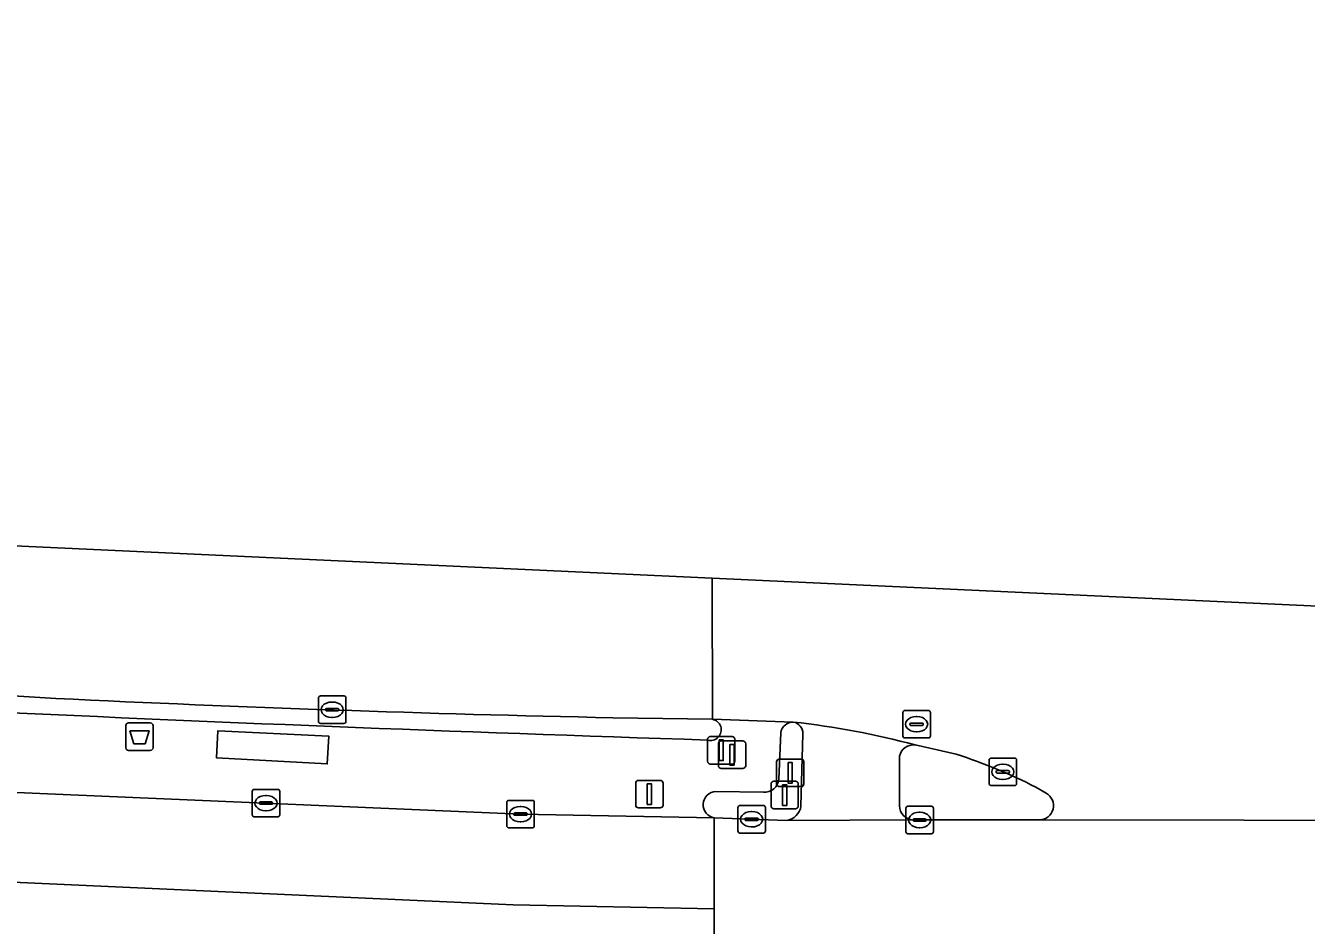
# Model space of a CAD drawing. Extents: x 162184 to 163154, y 385507 to 386516.
# Drawn here: x 162592.15 to 162638.71, y 386440.69 to 386473.4 of the extents above; entities that cross this region are included whole.
import ezdxf

# ---------------------------------------------------------------- set-up
doc = ezdxf.new("R2010")
doc.units = 0
for name, color, linetype in [('IMGEO_Afvalbak', 7, 'Continuous'), ('IMGEO_Drukknoppaal', 7, 'Continuous'), ('IMGEO_Fietspad_gesloten', 7, 'Continuous'), ('IMGEO_Kolk', 7, 'Continuous'), ('IMGEO_Lichtmast', 7, 'Continuous'), ('IMGEO_OVBaan_gesloten', 7, 'Continuous'), ('IMGEO_Rijbaan_regionaal_gesloten', 7, 'Continuous'), ('IMGEO_Rioolput', 7, 'Continuous'), ('IMGEO_Verkeerseiland_gesloten', 7, 'Continuous'), ('IMGEO_Verkeerseiland_open', 7, 'Continuous'), ('IMGEO_Verkeersregelinstallatiepaal', 7, 'Continuous'), ('IMGEO_Voetpad_open', 7, 'Continuous')]:
    doc.layers.add(name, color=color, linetype=linetype)

msp = doc.modelspace()

# ---------------------------------------------------------------- linework, layer by layer
at = {"layer": 'IMGEO_Afvalbak'}
for p, q in [((162595.792, 386447.155), (162595.792, 386447.955)), ((162595.792, 386447.955), (162595.792, 386447.155)), ((162595.892, 386448.055), (162596.682, 386448.055)), ((162596.682, 386448.055), (162595.892, 386448.055)), ((162596.782, 386447.955), (162596.782, 386447.155)), ((162596.782, 386447.155), (162596.782, 386447.955)), ((162596.682, 386447.055), (162595.892, 386447.055)), ((162595.892, 386447.055), (162596.682, 386447.055))]:
    msp.add_line(p, q, dxfattribs=at)
msp.add_lwpolyline([(162595.935, 386447.769), (162596.639, 386447.769), (162596.49, 386447.299), (162596.084, 386447.299), (162595.935, 386447.769)], dxfattribs=at)
for centre, start, end in [((162595.892, 386447.955), 90, 180), ((162595.892, 386447.955), 90, 180), ((162596.682, 386447.955), 0, 90), ((162596.682, 386447.955), 360, 90), ((162595.892, 386447.155), 180, 270), ((162595.892, 386447.155), 180, 270), ((162596.682, 386447.155), 270, 0), ((162596.682, 386447.155), 270, 0)]:
    msp.add_arc(centre, 0.1, start, end, dxfattribs=at)
at = {"layer": 'IMGEO_Drukknoppaal'}
for p, q in [((162619.448, 386445.84), (162619.448, 386446.64)), ((162619.448, 386446.64), (162619.448, 386445.84)), ((162619.548, 386446.74), (162620.338, 386446.74)), ((162620.338, 386446.74), (162619.548, 386446.74)), ((162620.438, 386446.64), (162620.438, 386445.84)), ((162620.438, 386445.84), (162620.438, 386446.64)), ((162620.338, 386445.74), (162619.548, 386445.74)), ((162619.548, 386445.74), (162620.338, 386445.74))]:
    msp.add_line(p, q, dxfattribs=at)
msp.add_lwpolyline([(162619.868, 386446.615), (162620.018, 386446.615), (162620.018, 386445.865), (162619.868, 386445.865), (162619.868, 386446.615)], dxfattribs=at)
for centre, start, end in [((162619.548, 386446.64), 90, 180), ((162619.548, 386446.64), 90, 180), ((162620.338, 386446.64), 0, 90), ((162620.338, 386446.64), 360, 90), ((162619.548, 386445.84), 180, 270), ((162619.548, 386445.84), 180, 270), ((162620.338, 386445.84), 270, 0), ((162620.338, 386445.84), 270, 0)]:
    msp.add_arc(centre, 0.1, start, end, dxfattribs=at)
at = {"layer": 'IMGEO_Fietspad_gesloten'}
for points in [[(162620.402, 386447.661), (162620.335, 386445.029)], [(162623.916, 386445.042), (162623.916, 386446.846)], [(162619.809, 386444.509), (162624.407, 386444.525)]]:
    msp.add_lwpolyline(points, dxfattribs=at)
for centre, radius, start, end in [((162616.726, 386418.004), 30.264, 75.1502, 83.6824), ((162619.985, 386447.673), 0.417, 358.3463, 80.2178), ((162624.439, 386446.721), 0.538, 85.4312, 166.5393), ((162619.717, 386445.128), 0.626, 278.46, 350.8827), ((162624.444, 386445.051), 0.528, 181.0217, 266.0232)]:
    msp.add_arc(centre, radius, start, end, dxfattribs=at)
at = {"layer": 'IMGEO_Kolk'}
for p, q in [((162602.792, 386448.108), (162602.792, 386448.96)), ((162602.867, 386449.034), (162603.719, 386449.034)), ((162603.28, 386448.814), (162603.305, 386448.814)), ((162603.793, 386448.96), (162603.793, 386448.108)), ((162603.051, 386448.528), (162603.051, 386448.54)), ((162603.489, 386448.491), (162603.091, 386448.491)), ((162603.094, 386448.577), (162603.492, 386448.577)), ((162603.303, 386448.254), (162603.278, 386448.254)), ((162603.535, 386448.54), (162603.535, 386448.528)), ((162603.719, 386448.034), (162602.867, 386448.034)), ((162627.173, 386445.85), (162627.173, 386446.702)), ((162627.248, 386446.776), (162628.1, 386446.776)), ((162627.661, 386446.556), (162627.686, 386446.556)), ((162628.174, 386446.702), (162628.174, 386445.85)), ((162627.432, 386446.27), (162627.432, 386446.282)), ((162627.87, 386446.233), (162627.472, 386446.233)), ((162627.475, 386446.319), (162627.873, 386446.319)), ((162627.684, 386445.996), (162627.659, 386445.996)), ((162627.916, 386446.282), (162627.916, 386446.27)), ((162600.386, 386444.712), (162600.386, 386445.564)), ((162600.461, 386445.638), (162601.313, 386445.638)), ((162601.387, 386445.564), (162601.387, 386444.712)), ((162628.1, 386445.776), (162627.248, 386445.776)), ((162600.645, 386445.132), (162600.645, 386445.144)), ((162601.083, 386445.095), (162600.685, 386445.095)), ((162600.688, 386445.181), (162601.086, 386445.181)), ((162600.874, 386445.418), (162600.899, 386445.418)), ((162601.129, 386445.144), (162601.129, 386445.132)), ((162609.639, 386444.313), (162609.639, 386445.165)), ((162609.714, 386445.239), (162610.566, 386445.239)), ((162610.127, 386445.019), (162610.152, 386445.019)), ((162610.64, 386445.165), (162610.64, 386444.313)), ((162618.04, 386444.126), (162618.04, 386444.978)), ((162618.115, 386445.052), (162618.967, 386445.052)), ((162619.041, 386444.978), (162619.041, 386444.126)), ((162624.223, 386445.025), (162625.075, 386445.025)), ((162601.313, 386444.638), (162600.461, 386444.638)), ((162600.897, 386444.858), (162600.872, 386444.858)), ((162609.898, 386444.733), (162609.898, 386444.745)), ((162610.336, 386444.696), (162609.938, 386444.696)), ((162609.941, 386444.782), (162610.339, 386444.782)), ((162610.382, 386444.745), (162610.382, 386444.733)), ((162618.299, 386444.546), (162618.299, 386444.558)), ((162618.737, 386444.509), (162618.339, 386444.509)), ((162618.342, 386444.595), (162618.74, 386444.595)), ((162618.528, 386444.832), (162618.553, 386444.832)), ((162618.783, 386444.558), (162618.783, 386444.546)), ((162624.148, 386444.099), (162624.148, 386444.951)), ((162624.407, 386444.519), (162624.407, 386444.531)), ((162624.45, 386444.568), (162624.848, 386444.568)), ((162624.636, 386444.805), (162624.661, 386444.805)), ((162624.891, 386444.531), (162624.891, 386444.519)), ((162625.149, 386444.951), (162625.149, 386444.099)), ((162610.566, 386444.239), (162609.714, 386444.239)), ((162610.15, 386444.459), (162610.125, 386444.459)), ((162618.967, 386444.052), (162618.115, 386444.052)), ((162618.551, 386444.272), (162618.526, 386444.272)), ((162624.845, 386444.482), (162624.447, 386444.482)), ((162624.659, 386444.245), (162624.634, 386444.245)), ((162625.075, 386444.025), (162624.223, 386444.025))]:
    msp.add_line(p, q, dxfattribs=at)
for points in [[(162602.792, 386448.108), (162602.792, 386448.96)], [(162602.867, 386449.034), (162603.719, 386449.034)], [(162603.793, 386448.96), (162603.793, 386448.108)], [(162603.719, 386448.034), (162602.867, 386448.034)], [(162627.173, 386445.85), (162627.173, 386446.702)], [(162627.248, 386446.776), (162628.1, 386446.776)], [(162628.174, 386446.702), (162628.174, 386445.85)], [(162600.386, 386444.712), (162600.386, 386445.564)], [(162600.461, 386445.638), (162601.313, 386445.638)], [(162601.387, 386445.564), (162601.387, 386444.712)], [(162628.1, 386445.776), (162627.248, 386445.776)], [(162609.639, 386444.313), (162609.639, 386445.165)], [(162609.714, 386445.239), (162610.566, 386445.239)], [(162610.64, 386445.165), (162610.64, 386444.313)], [(162618.04, 386444.126), (162618.04, 386444.978)], [(162618.115, 386445.052), (162618.967, 386445.052)], [(162619.041, 386444.978), (162619.041, 386444.126)], [(162624.223, 386445.025), (162625.075, 386445.025)], [(162601.313, 386444.638), (162600.461, 386444.638)], [(162624.148, 386444.099), (162624.148, 386444.951)], [(162625.149, 386444.951), (162625.149, 386444.099)], [(162610.566, 386444.239), (162609.714, 386444.239)], [(162618.967, 386444.052), (162618.115, 386444.052)], [(162625.075, 386444.025), (162624.223, 386444.025)]]:
    msp.add_lwpolyline(points, dxfattribs=at)
for centre, radius, start, end in [((162602.869, 386448.958), 0.0765, 91.552, 178.448), ((162602.869, 386448.958), 0.0765, 91.552, 178.448), ((162603.717, 386448.958), 0.0765, 1.552, 88.448), ((162603.717, 386448.958), 0.0765, 1.552, 88.448), ((162603.091, 386448.537), 0.0403, 85.8775, 175.7526), ((162603.088, 386448.527), 0.0366, 178.938, 274.7102), ((162603.492, 386448.534), 0.043, 264.8664, 352.4533), ((162603.496, 386448.539), 0.0386, 1.7309, 96.639), ((162602.869, 386448.11), 0.0765, 181.552, 268.448), ((162602.869, 386448.11), 0.0765, 181.552, 268.448), ((162603.717, 386448.11), 0.0765, 271.552, 358.448), ((162603.717, 386448.11), 0.0765, 271.552, 358.448), ((162627.25, 386446.7), 0.0765, 91.552, 178.448), ((162627.25, 386446.7), 0.0765, 91.552, 178.448), ((162628.098, 386446.7), 0.0765, 1.552, 88.448), ((162628.098, 386446.7), 0.0765, 1.552, 88.448), ((162627.472, 386446.279), 0.0403, 85.8775, 175.7526), ((162627.469, 386446.269), 0.0366, 178.938, 274.7102), ((162627.873, 386446.276), 0.043, 264.8664, 352.4533), ((162627.877, 386446.281), 0.0386, 1.7309, 96.639), ((162600.463, 386445.562), 0.0765, 91.552, 178.448), ((162600.463, 386445.562), 0.0765, 91.552, 178.448), ((162601.311, 386445.562), 0.0765, 1.552, 88.448), ((162601.311, 386445.562), 0.0765, 1.552, 88.448), ((162627.25, 386445.852), 0.0765, 181.552, 268.448), ((162627.25, 386445.852), 0.0765, 181.552, 268.448), ((162628.098, 386445.852), 0.0765, 271.552, 358.448), ((162628.098, 386445.852), 0.0765, 271.552, 358.448), ((162600.685, 386445.141), 0.0403, 85.8775, 175.7526), ((162600.682, 386445.131), 0.0366, 178.938, 274.7102), ((162601.086, 386445.138), 0.043, 264.8664, 352.4533), ((162601.09, 386445.143), 0.0386, 1.7309, 96.639), ((162609.716, 386445.163), 0.0765, 91.552, 178.448), ((162609.716, 386445.163), 0.0765, 91.552, 178.448), ((162610.564, 386445.163), 0.0765, 1.552, 88.448), ((162610.564, 386445.163), 0.0765, 1.552, 88.448), ((162618.117, 386444.976), 0.0765, 91.552, 178.448), ((162618.117, 386444.976), 0.0765, 91.552, 178.448), ((162618.965, 386444.976), 0.0765, 1.552, 88.448), ((162618.965, 386444.976), 0.0765, 1.552, 88.448), ((162624.225, 386444.949), 0.0765, 91.552, 178.448), ((162624.225, 386444.949), 0.0765, 91.552, 178.448), ((162625.073, 386444.949), 0.0765, 1.552, 88.448), ((162625.073, 386444.949), 0.0765, 1.552, 88.448), ((162600.463, 386444.714), 0.0765, 181.552, 268.448), ((162600.463, 386444.714), 0.0765, 181.552, 268.448), ((162601.311, 386444.714), 0.0765, 271.552, 358.448), ((162601.311, 386444.714), 0.0765, 271.552, 358.448), ((162609.938, 386444.742), 0.0403, 85.8775, 175.7526), ((162609.935, 386444.732), 0.0366, 178.938, 274.7102), ((162610.339, 386444.739), 0.043, 264.8664, 352.4533), ((162610.343, 386444.744), 0.0386, 1.7309, 96.639), ((162618.339, 386444.555), 0.0403, 85.8775, 175.7526), ((162618.336, 386444.545), 0.0366, 178.938, 274.7102), ((162618.74, 386444.552), 0.043, 264.8664, 352.4533), ((162618.744, 386444.557), 0.0386, 1.7309, 96.639), ((162624.447, 386444.528), 0.0403, 85.8775, 175.7526), ((162624.444, 386444.518), 0.0366, 178.938, 274.7102), ((162624.848, 386444.525), 0.043, 264.8664, 352.4533), ((162624.852, 386444.53), 0.0386, 1.7309, 96.639), ((162609.716, 386444.315), 0.0765, 181.552, 268.448), ((162609.716, 386444.315), 0.0765, 181.552, 268.448), ((162610.564, 386444.315), 0.0765, 271.552, 358.448), ((162610.564, 386444.315), 0.0765, 271.552, 358.448), ((162618.117, 386444.128), 0.0765, 181.552, 268.448), ((162618.117, 386444.128), 0.0765, 181.552, 268.448), ((162618.965, 386444.128), 0.0765, 271.552, 358.448), ((162618.965, 386444.128), 0.0765, 271.552, 358.448), ((162624.225, 386444.101), 0.0765, 181.552, 268.448), ((162624.225, 386444.101), 0.0765, 181.552, 268.448), ((162625.073, 386444.101), 0.0765, 271.552, 358.448), ((162625.073, 386444.101), 0.0765, 271.552, 358.448)]:
    msp.add_arc(centre, radius, start, end, dxfattribs=at)
for centre, major_axis, ratio, start_param, end_param in [((162603.279, 386448.534), (-0.387, 0.002), 0.722429, 4.712389, 7.853982), ((162603.304, 386448.534), (-0.39, 0.002), 0.717154, 1.570796, 4.712389), ((162627.66, 386446.276), (-0.387, 0.002), 0.722429, 4.712389, 7.853982), ((162627.685, 386446.276), (-0.39, 0.002), 0.717154, 1.570796, 4.712389), ((162600.873, 386445.138), (-0.387, 0.002), 0.722429, 4.712389, 7.853982), ((162600.898, 386445.138), (-0.39, 0.002), 0.717154, 1.570796, 4.712389), ((162610.126, 386444.739), (-0.387, 0.002), 0.722429, 4.712389, 7.853982), ((162610.151, 386444.739), (-0.39, 0.002), 0.717154, 1.570796, 4.712389), ((162618.527, 386444.552), (-0.387, 0.002), 0.722429, 4.712389, 7.853982), ((162618.552, 386444.552), (-0.39, 0.002), 0.717154, 1.570796, 4.712389), ((162624.635, 386444.525), (-0.387, 0.002), 0.722429, 4.712389, 7.853982), ((162624.66, 386444.525), (-0.39, 0.002), 0.717154, 1.570796, 4.712389)]:
    msp.add_ellipse(centre, major_axis=major_axis, ratio=ratio, start_param=start_param, end_param=end_param, dxfattribs=at)
at = {"layer": 'IMGEO_Lichtmast'}
for p, q in [((162616.939, 386446.658), (162616.939, 386447.458)), ((162616.939, 386447.458), (162616.939, 386446.658)), ((162617.039, 386447.558), (162617.829, 386447.558)), ((162617.829, 386447.558), (162617.039, 386447.558)), ((162617.929, 386447.458), (162617.929, 386446.658)), ((162617.929, 386446.658), (162617.929, 386447.458)), ((162617.829, 386446.558), (162617.039, 386446.558)), ((162617.039, 386446.558), (162617.829, 386446.558))]:
    msp.add_line(p, q, dxfattribs=at)
msp.add_lwpolyline([(162617.359, 386447.433), (162617.509, 386447.433), (162617.509, 386446.683), (162617.359, 386446.683), (162617.359, 386447.433)], dxfattribs=at)
for centre, start, end in [((162617.039, 386447.458), 90, 180), ((162617.039, 386447.458), 90, 180), ((162617.829, 386447.458), 0, 90), ((162617.829, 386447.458), 360, 90), ((162617.039, 386446.658), 180, 270), ((162617.039, 386446.658), 180, 270), ((162617.829, 386446.658), 270, 0), ((162617.829, 386446.658), 270, 0)]:
    msp.add_arc(centre, 0.1, start, end, dxfattribs=at)
at = {"layer": 'IMGEO_OVBaan_gesloten'}
msp.add_lwpolyline([(162396.664, 386465.528), (162396.21, 386462.111), (162406.715, 386460.85), (162416.064, 386459.823), (162491.528, 386451.501), (162547.284, 386445.463), (162551.416, 386445.062), (162555.447, 386444.671), (162559.41, 386444.34), (162567.276, 386443.682), (162576.152, 386443.107), (162579.336, 386442.9), (162583.396, 386442.637), (162599.951, 386441.893), (162609.875, 386441.447), (162617.174, 386441.294), (162617.184, 386444.599), (162610.14, 386444.739), (162591.544, 386445.541)], dxfattribs=at)
for points in [[(162396.21, 386462.111), (162395.715, 386458.384), (162445.632, 386452.94), (162541.026, 386442.441), (162558.009, 386441.049), (162578.374, 386439.662), (162597.59, 386438.678), (162606.697, 386438.297), (162613.988, 386438.091), (162617.163, 386437.987), (162617.174, 386441.294), (162609.875, 386441.447), (162599.951, 386441.893), (162583.396, 386442.637), (162579.336, 386442.9), (162576.152, 386443.107), (162567.276, 386443.682), (162559.41, 386444.34), (162555.447, 386444.671), (162551.416, 386445.062), (162547.284, 386445.463), (162491.528, 386451.501), (162416.064, 386459.823), (162406.715, 386460.85)], [(162662.453, 386441.323), (162662.437, 386444.631), (162660.249, 386444.587), (162655.873, 386444.52), (162651.297, 386444.492), (162628.999, 386444.53), (162624.407, 386444.525), (162619.809, 386444.509), (162617.184, 386444.599), (162617.174, 386441.294), (162617.163, 386437.987), (162619.633, 386437.909), (162624.263, 386437.852), (162634.715, 386437.78), (162641.654, 386437.745), (162643.006, 386437.745), (162647.632, 386437.979), (162655.85, 386437.984), (162660.388, 386438.003), (162662.468, 386438.015)]]:
    msp.add_lwpolyline(points, close=True, dxfattribs=at)
at = {"layer": 'IMGEO_Rijbaan_regionaal_gesloten'}
for points in [[(162617.109, 386453.314), (162551.46, 386456.355), (162397.71, 386473.402), (162397.539, 386472.113), (162541.252, 386456.199)], [(162613.497, 386448.242), (162617.113, 386448.185), (162617.109, 386453.314)], [(162663.073, 386452.927), (162644.113, 386452.063), (162617.109, 386453.314), (162617.113, 386448.185), (162620.056, 386448.084)], [(162562.64, 386450.976), (162572.362, 386450.249), (162593.248, 386448.945)], [(162624.482, 386447.257), (162625.978, 386446.914)], [(162628.869, 386445.72), (162629.25, 386445.498)], [(162628.999, 386444.53), (162651.297, 386444.492)]]:
    msp.add_lwpolyline(points, dxfattribs=at)
for centre, radius, start, end in [((162628.61, 387175.529), 727.444, 267.213673, 268.809561), ((162616.726, 386418.004), 30.264, 75.1502, 83.6824), ((162620.233, 386428.906), 18.902, 62.8132, 72.305), ((162628.998, 386445.047), 0.517, 270.1437, 60.7833)]:
    msp.add_arc(centre, radius, start, end, dxfattribs=at)
at = {"layer": 'IMGEO_Rioolput'}
for p, q in [((162624.038, 386447.581), (162624.038, 386448.433)), ((162624.113, 386448.507), (162624.965, 386448.507)), ((162624.526, 386448.287), (162624.551, 386448.287)), ((162625.039, 386448.433), (162625.039, 386447.581)), ((162624.297, 386448.001), (162624.297, 386448.013)), ((162624.735, 386447.964), (162624.337, 386447.964)), ((162624.34, 386448.05), (162624.738, 386448.05)), ((162624.781, 386448.013), (162624.781, 386448.001)), ((162624.965, 386447.507), (162624.113, 386447.507)), ((162624.549, 386447.727), (162624.524, 386447.727))]:
    msp.add_line(p, q, dxfattribs=at)
for points in [[(162624.038, 386447.581), (162624.038, 386448.433)], [(162624.113, 386448.507), (162624.965, 386448.507)], [(162625.039, 386448.433), (162625.039, 386447.581)], [(162624.965, 386447.507), (162624.113, 386447.507)]]:
    msp.add_lwpolyline(points, dxfattribs=at)
for centre, radius, start, end in [((162624.115, 386448.431), 0.0765, 91.552, 178.448), ((162624.115, 386448.431), 0.0765, 91.552, 178.448), ((162624.963, 386448.431), 0.0765, 1.552, 88.448), ((162624.963, 386448.431), 0.0765, 1.552, 88.448), ((162624.337, 386448.01), 0.0403, 85.8775, 175.7526), ((162624.334, 386448), 0.0366, 178.938, 274.7102), ((162624.738, 386448.007), 0.043, 264.8664, 352.4533), ((162624.742, 386448.012), 0.0386, 1.7309, 96.639), ((162624.115, 386447.583), 0.0765, 181.552, 268.448), ((162624.115, 386447.583), 0.0765, 181.552, 268.448), ((162624.963, 386447.583), 0.0765, 271.552, 358.448), ((162624.963, 386447.583), 0.0765, 271.552, 358.448)]:
    msp.add_arc(centre, radius, start, end, dxfattribs=at)
for centre, major_axis, ratio, start_param, end_param in [((162624.525, 386448.007), (-0.387, 0.002), 0.722429, 4.712389, 7.853982), ((162624.55, 386448.007), (-0.39, 0.002), 0.717154, 1.570796, 4.712389)]:
    msp.add_ellipse(centre, major_axis=major_axis, ratio=ratio, start_param=start_param, end_param=end_param, dxfattribs=at)
at = {"layer": 'IMGEO_Verkeerseiland_gesloten'}
for points in [[(162619.6, 386447.695), (162619.527, 386446.006)], [(162620.335, 386445.029), (162620.402, 386447.661)], [(162623.916, 386446.846), (162623.916, 386445.042)], [(162625.978, 386446.914), (162624.482, 386447.257)], [(162618.968, 386445.542), (162617.241, 386445.565)], [(162629.25, 386445.498), (162628.869, 386445.72)], [(162617.184, 386444.599), (162619.809, 386444.509)], [(162624.407, 386444.525), (162628.999, 386444.53)]]:
    msp.add_lwpolyline(points, dxfattribs=at)
for centre, radius, start, end in [((162620.051, 386447.628), 0.456, 89.3408, 171.5922), ((162619.985, 386447.673), 0.417, 358.3463, 80.2178), ((162624.439, 386446.721), 0.538, 85.4312, 166.5393), ((162620.233, 386428.906), 18.902, 62.8132, 72.305), ((162619.022, 386446.045), 0.506, 263.8226, 355.5664), ((162617.267, 386445.079), 0.487, 93.0731, 260.1732), ((162628.998, 386445.047), 0.517, 270.1437, 60.7833), ((162619.717, 386445.128), 0.626, 278.46, 350.8827), ((162624.444, 386445.051), 0.528, 181.0217, 266.0232)]:
    msp.add_arc(centre, radius, start, end, dxfattribs=at)
at = {"layer": 'IMGEO_Verkeerseiland_open'}
for points in [[(162593.248, 386448.945), (162572.362, 386450.249), (162572.307, 386449.565), (162583.264, 386448.903), (162589.649, 386448.517)], [(162617.113, 386448.185), (162613.497, 386448.242)]]:
    msp.add_lwpolyline(points, dxfattribs=at)
for centre, radius, start, end in [((162628.61, 387175.529), 727.444, 267.213673, 268.809561), ((162673.791, 388221.006), 1774.485, 267.282159, 268.163957), ((162617.048, 386447.803), 0.387, 253.3772, 80.3115)]:
    msp.add_arc(centre, radius, start, end, dxfattribs=at)
at = {"layer": 'IMGEO_Verkeersregelinstallatiepaal'}
for p, q in [((162617.334, 386446.498), (162617.334, 386447.298)), ((162617.334, 386447.298), (162617.334, 386446.498)), ((162617.434, 386447.398), (162618.224, 386447.398)), ((162618.224, 386447.398), (162617.434, 386447.398)), ((162618.324, 386447.298), (162618.324, 386446.498)), ((162618.324, 386446.498), (162618.324, 386447.298)), ((162618.224, 386446.398), (162617.434, 386446.398)), ((162617.434, 386446.398), (162618.224, 386446.398)), ((162614.429, 386445.966), (162615.219, 386445.966)), ((162615.219, 386445.966), (162614.429, 386445.966)), ((162619.345, 386445.933), (162620.135, 386445.933)), ((162620.135, 386445.933), (162619.345, 386445.933)), ((162614.329, 386445.066), (162614.329, 386445.866)), ((162614.329, 386445.866), (162614.329, 386445.066)), ((162615.319, 386445.866), (162615.319, 386445.066)), ((162615.319, 386445.066), (162615.319, 386445.866)), ((162619.245, 386445.033), (162619.245, 386445.833)), ((162619.245, 386445.833), (162619.245, 386445.033)), ((162620.235, 386445.833), (162620.235, 386445.033)), ((162620.235, 386445.033), (162620.235, 386445.833)), ((162615.219, 386444.966), (162614.429, 386444.966)), ((162614.429, 386444.966), (162615.219, 386444.966)), ((162620.135, 386444.933), (162619.345, 386444.933)), ((162619.345, 386444.933), (162620.135, 386444.933))]:
    msp.add_line(p, q, dxfattribs=at)
for points in [[(162617.754, 386447.273), (162617.904, 386447.273), (162617.904, 386446.523), (162617.754, 386446.523), (162617.754, 386447.273)], [(162614.749, 386445.841), (162614.899, 386445.841), (162614.899, 386445.091), (162614.749, 386445.091), (162614.749, 386445.841)], [(162619.665, 386445.808), (162619.815, 386445.808), (162619.815, 386445.058), (162619.665, 386445.058), (162619.665, 386445.808)]]:
    msp.add_lwpolyline(points, dxfattribs=at)
for centre, start, end in [((162617.434, 386447.298), 90, 180), ((162617.434, 386447.298), 90, 180), ((162618.224, 386447.298), 0, 90), ((162618.224, 386447.298), 360, 90), ((162617.434, 386446.498), 180, 270), ((162617.434, 386446.498), 180, 270), ((162618.224, 386446.498), 270, 0), ((162618.224, 386446.498), 270, 0), ((162614.429, 386445.866), 90, 180), ((162614.429, 386445.866), 90, 180), ((162615.219, 386445.866), 0, 90), ((162615.219, 386445.866), 360, 90), ((162619.345, 386445.833), 90, 180), ((162619.345, 386445.833), 90, 180), ((162620.135, 386445.833), 0, 90), ((162620.135, 386445.833), 360, 90), ((162614.429, 386445.066), 180, 270), ((162614.429, 386445.066), 180, 270), ((162615.219, 386445.066), 270, 0), ((162615.219, 386445.066), 270, 0), ((162619.345, 386445.033), 180, 270), ((162619.345, 386445.033), 180, 270), ((162620.135, 386445.033), 270, 0), ((162620.135, 386445.033), 270, 0)]:
    msp.add_arc(centre, 0.1, start, end, dxfattribs=at)
at = {"layer": 'IMGEO_Voetpad_open'}
for points in [[(162603.169, 386447.577), (162599.137, 386447.768), (162599.082, 386446.79), (162603.115, 386446.565)], [(162603.115, 386446.565), (162599.082, 386446.79), (162599.137, 386447.768), (162603.169, 386447.577)]]:
    msp.add_lwpolyline(points, close=True, dxfattribs=at)
for points in [[(162620.056, 386448.084), (162617.113, 386448.185)], [(162619.527, 386446.006), (162619.6, 386447.695)], [(162591.544, 386445.541), (162610.14, 386444.739), (162617.184, 386444.599)], [(162617.241, 386445.565), (162618.968, 386445.542)]]:
    msp.add_lwpolyline(points, dxfattribs=at)
for centre, radius, start, end in [((162673.791, 388221.006), 1774.485, 267.282159, 268.163957), ((162617.048, 386447.803), 0.387, 253.3772, 80.3115), ((162620.051, 386447.628), 0.456, 89.3408, 171.5922), ((162619.022, 386446.045), 0.506, 263.8226, 355.5664), ((162617.267, 386445.079), 0.487, 93.0731, 260.1732)]:
    msp.add_arc(centre, radius, start, end, dxfattribs=at)

doc.saveas('drawing.dxf')
